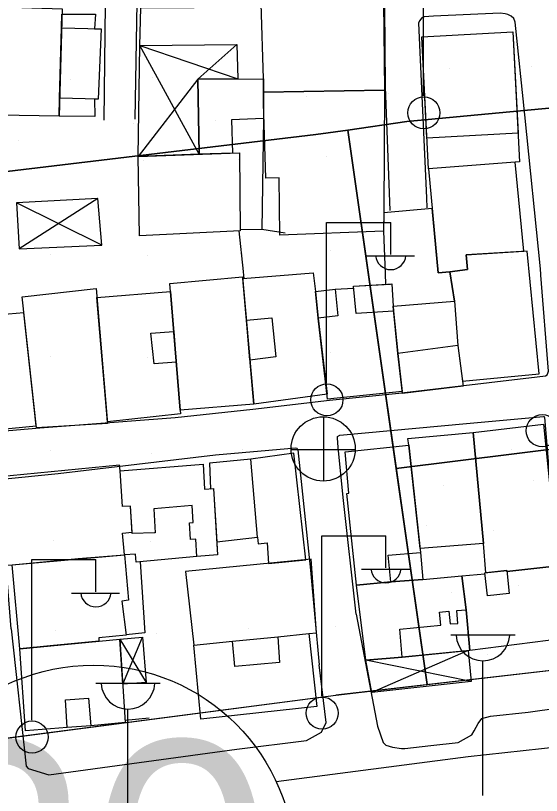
# Model space of a CAD drawing. Extents: x 417997 to 421451, y 4451742 to 4455216.
# Drawn here: x 419555.8 to 419613.1, y 4453681.5 to 4453766.5 of the extents above; entities that cross this region are included whole.
import ezdxf

# ---------------------------------------------------------------- set-up
doc = ezdxf.new("R2010")
doc.units = 0
for name, color, linetype in [('ADAKENARI', 7, 'Continuous'), ('B_Mesken', 7, 'Continuous'), ('B_Sundurma', 7, 'Continuous'), ('B_Teras', 7, 'Continuous'), ('Default', 7, 'Continuous'), ('KALDIRIM', 7, 'Continuous'), ('KD_DAIRE', 7, 'Continuous'), ('KD_YGEN', 7, 'Continuous'), ('PL_AYA_PARK_DINLENME', 7, 'Continuous'), ('PL_SAY_DINI_TESIS', 7, 'Continuous'), ('PL_SAY_KULTUR_TESIS', 7, 'Continuous'), ('S_Cad_Sok_Lambasi', 7, 'Continuous'), ('S_Elektrik_Diregi', 7, 'Continuous'), ('S_Rogar_Kapagi', 7, 'Continuous'), ('Sinir_Duvar_tek_tarafa_ait', 7, 'Continuous'), ('Sinir_Tel_bir_taraf', 7, 'Continuous'), ('TR_DINITESIS', 7, 'Continuous'), ('TR_ORTAEGITIM', 7, 'Continuous'), ('TR_PARKALANI', 7, 'Continuous'), ('Yol_Sose', 7, 'Continuous')]:
    doc.layers.add(name, color=color, linetype=linetype)

# ---------------------------------------------------------------- blocks, each defined once
blk = doc.blocks.new('POINT_DISPLAY')
at = {"layer": 'Default'}
blk.add_line((0, 0), (0, 0), dxfattribs=at)

msp = doc.modelspace()

# ---------------------------------------------------------------- linework, layer by layer
at = {"layer": 'ADAKENARI'}
for p, q in [((419660.055, 4453760.731), (419598.459, 4453754.956)), ((419660.055, 4453760.731), (419598.459, 4453754.956)), ((419588.559, 4453753.544), (419598.459, 4453754.956)), ((419588.559, 4453753.544), (419598.459, 4453754.956)), ((419509.889, 4453744.152), (419588.559, 4453753.544)), ((419509.889, 4453744.152), (419588.559, 4453753.544)), ((419592.024, 4453754.038), (419600.675, 4453693.584)), ((419592.024, 4453754.038), (419600.675, 4453693.584)), ((419655.515, 4453724.361), (419597.305, 4453717.131)), ((419655.515, 4453724.361), (419597.305, 4453717.131)), ((419638.849, 4453697.985), (419590.737, 4453692.439)), ((419638.849, 4453697.985), (419590.737, 4453692.439)), ((419512.037, 4453682.179), (419590.737, 4453692.439)), ((419512.037, 4453682.179), (419590.737, 4453692.439))]:
    msp.add_line(p, q, dxfattribs=at)
at = {"layer": 'B_Mesken'}
for points in [[(419582.847, 4453759.628), (419582.579, 4453767.848), (419595.925, 4453767.927), (419596.047, 4453758.387), (419582.826, 4453758.174)], [(419553.957, 4453755.648), (419554.275, 4453767.461), (419560.877, 4453767.264), (419560.544, 4453755.564)], [(419560.86, 4453766.671), (419564.53, 4453766.655), (419564.419, 4453765.085), (419565.151, 4453765.065), (419564.8, 4453757.394), (419564.391, 4453757.404), (419564.43, 4453755.525), (419560.544, 4453755.564), (419560.599, 4453757.502), (419560.818, 4453765.183)], [(419600.829, 4453749.825), (419600.093, 4453764.192), (419610.043, 4453764.731), (419610.757, 4453750.587)], [(419579.46, 4453751.532), (419575.831, 4453751.393), (419575.67, 4453759.588), (419582.847, 4453759.628), (419582.826, 4453758.187), (419582.837, 4453755.3), (419579.335, 4453755.141)], [(419582.831, 4453756.982), (419582.826, 4453758.174), (419596.047, 4453758.387), (419595.953, 4453745.197), (419595.938, 4453743.011), (419584.625, 4453742.579), (419584.541, 4453748.811), (419583.088, 4453748.808)], [(419569.299, 4453742.518), (419569.162, 4453751.139), (419580.217, 4453751.561), (419580.299, 4453743.047)], [(419611.221, 4453740.822), (419610.291, 4453750.551), (419600.829, 4453749.825), (419601.886, 4453738.478), (419603.142, 4453738.568), (419605.098, 4453738.819), (419604.92, 4453740.428)], [(419601.235, 4453745.469), (419595.951, 4453745.014), (419595.938, 4453743.011), (419596.119, 4453738.415), (419596.147, 4453737.216), (419596.815, 4453737.265), (419596.971, 4453734.843), (419603.661, 4453735.393), (419603.142, 4453738.568), (419601.886, 4453738.478)], [(419603.142, 4453738.568), (419603.661, 4453735.393), (419604.015, 4453730.569), (419604.534, 4453726.665), (419612.915, 4453727.453), (419611.601, 4453740.846), (419604.92, 4453740.428), (419605.098, 4453738.819)], [(419581.791, 4453724.158), (419580.567, 4453737.854), (419588.248, 4453738.455), (419588.508, 4453736.444), (419588.808, 4453733.527), (419589.762, 4453725.261)], [(419573.758, 4453723.505), (419572.624, 4453737.308), (419580.551, 4453738.033), (419581.791, 4453724.158)], [(419589.826, 4453724.711), (419588.808, 4453733.527), (419588.508, 4453736.444), (419590.65, 4453736.685), (419592.668, 4453736.817), (419592.649, 4453737.015), (419596.366, 4453737.229), (419596.815, 4453737.265), (419596.971, 4453734.843), (419597.025, 4453734.309), (419597.496, 4453729.673), (419597.972, 4453725.551)], [(419558.073, 4453721.56), (419556.522, 4453735.873), (419564.584, 4453736.781), (419565.839, 4453722.049)], [(419565.824, 4453722.227), (419564.668, 4453735.788), (419572.696, 4453736.427), (419573.758, 4453723.505), (419573.774, 4453723.107)], [(419604.015, 4453730.569), (419604.609, 4453726.107), (419597.997, 4453725.337), (419597.496, 4453729.673), (419596.971, 4453734.843), (419603.661, 4453735.393)], [(419556.713, 4453734.114), (419548.287, 4453733.397), (419548.595, 4453729.349), (419548.913, 4453724.833), (419549.35, 4453724.885), (419549.731, 4453721.347), (419549.782, 4453720.993), (419558.046, 4453721.808)], [(419605.704, 4453721.065), (419613.365, 4453721.964), (419614.935, 4453706.57), (419614.589, 4453706.515), (419609.37, 4453705.911), (419609.357, 4453706.039), (419607.084, 4453705.779), (419606.835, 4453708.972)], [(419599.906, 4453708.421), (419598.676, 4453719.683), (419598.586, 4453720.422), (419605.704, 4453721.065), (419606.835, 4453708.972)], [(419598.676, 4453719.683), (419599.952, 4453708.001), (419600.215, 4453705.038), (419596.728, 4453704.796), (419592.968, 4453704.442), (419591.929, 4453714.432), (419592.158, 4453714.451), (419591.753, 4453718.971)], [(419586.134, 4453718.834), (419581.448, 4453718.145), (419576.932, 4453717.731), (419577.056, 4453714.943), (419577.366, 4453714.97), (419577.741, 4453709.136), (419582.199, 4453709.648), (419582.248, 4453708.94), (419583.232, 4453709.041), (419583.39, 4453706.801), (419587.452, 4453707.195)], [(419553.698, 4453716.193), (419554.302, 4453706.562), (419555.42, 4453706.637), (419567.667, 4453707.742), (419567.468, 4453710.113), (419568.514, 4453710.192), (419568.323, 4453713.043), (419567.446, 4453713.018), (419567.215, 4453716.877), (419567.138, 4453717.503)], [(419575.574, 4453707.551), (419568.963, 4453706.931), (419568.867, 4453707.825), (419567.667, 4453707.742), (419567.468, 4453710.113), (419568.514, 4453710.192), (419568.323, 4453713.043), (419567.446, 4453713.018), (419567.215, 4453716.877), (419576.275, 4453717.6), (419576.407, 4453714.887), (419577.366, 4453714.97), (419577.444, 4453713.761), (419577.627, 4453710.914), (419577.831, 4453707.746)], [(419556.253, 4453697.503), (419555.42, 4453706.637), (419562.64, 4453707.332), (419567.667, 4453707.742), (419568.127, 4453702.81), (419567.389, 4453702.692), (419567.869, 4453698.975), (419564.877, 4453698.672), (419564.895, 4453698.319), (419559.569, 4453697.816)], [(419574.328, 4453705.921), (419575.248, 4453697.905), (419579.458, 4453698.321), (419584.408, 4453698.81), (419587.777, 4453699.142), (419588.598, 4453699.218), (419588.034, 4453707.252)], [(419614.589, 4453706.515), (419615.59, 4453698.605), (419605.333, 4453697.318), (419604.928, 4453701.733), (419604.471, 4453705.442), (419606.968, 4453705.667), (419606.957, 4453705.765), (419609.357, 4453706.039), (419609.37, 4453705.911)], [(419605.333, 4453697.318), (419597.97, 4453696.575), (419593.998, 4453696.242), (419592.968, 4453704.442), (419596.728, 4453704.796), (419600.215, 4453705.038), (419604.471, 4453705.442), (419604.928, 4453701.733)], [(419587.777, 4453699.142), (419588.648, 4453691.204), (419575.997, 4453689.829), (419575.248, 4453697.905), (419579.458, 4453698.321), (419584.408, 4453698.81)], [(419561.428, 4453688.917), (419556.889, 4453688.565), (419556.253, 4453697.503), (419567.165, 4453698.534), (419567.749, 4453689.458), (419563.99, 4453689.111)]]:
    msp.add_lwpolyline(points, close=True, dxfattribs=at)
at = {"layer": 'B_Sundurma'}
for p, q in [((419575.831, 4453751.393), (419569.368, 4453763.253)), ((419569.368, 4453763.253), (419580.042, 4453759.613)), ((419575.67, 4453759.588), (419579.94, 4453763.348)), ((419575.67, 4453759.588), (419569.162, 4453751.139)), ((419565.204, 4453741.499), (419555.887, 4453746.089)), ((419564.783, 4453746.573), (419556.188, 4453741.095)), ((419567.165, 4453698.534), (419570.045, 4453693.802)), ((419567.481, 4453693.625), (419569.649, 4453698.743)), ((419605.167, 4453697.302), (419594.656, 4453692.72)), ((419605.495, 4453693.922), (419593.998, 4453696.242))]:
    msp.add_line(p, q, dxfattribs=at)
for points in [[(419579.94, 4453763.348), (419580.042, 4453759.613), (419575.67, 4453759.588), (419575.831, 4453751.393), (419569.162, 4453751.139), (419569.368, 4453763.253)], [(419565.204, 4453741.499), (419564.783, 4453746.573), (419555.887, 4453746.089), (419556.188, 4453741.095)], [(419567.481, 4453693.625), (419567.165, 4453698.534), (419569.649, 4453698.743), (419570.045, 4453693.802)], [(419605.167, 4453697.302), (419605.495, 4453693.922), (419594.656, 4453692.72), (419593.998, 4453696.242), (419597.97, 4453696.575)]]:
    msp.add_lwpolyline(points, close=True, dxfattribs=at)
at = {"layer": 'B_Teras'}
for points in [[(419560.599, 4453757.502), (419560.818, 4453765.183), (419565.151, 4453765.065), (419564.8, 4453757.394)], [(419610.599, 4453753.71), (419600.658, 4453753.157), (419600.093, 4453764.192), (419610.043, 4453764.731)], [(419592.93, 4453734.052), (419592.649, 4453737.015), (419596.67, 4453737.246), (419596.815, 4453737.265), (419596.971, 4453734.843), (419597.025, 4453734.309)], [(419588.808, 4453733.527), (419588.508, 4453736.444), (419590.65, 4453736.685), (419590.952, 4453733.783)], [(419597.496, 4453729.673), (419596.971, 4453734.843), (419603.661, 4453735.393), (419604.015, 4453730.569)], [(419584.18, 4453729.334), (419581.362, 4453728.956), (419580.974, 4453733.299), (419583.744, 4453733.585)], [(419573.328, 4453728.736), (419570.902, 4453728.552), (419570.561, 4453731.914), (419573.053, 4453732.085)], [(419576.932, 4453717.731), (419577.056, 4453714.943), (419577.366, 4453714.97), (419577.741, 4453709.136), (419582.199, 4453709.648), (419581.448, 4453718.145)], [(419570.952, 4453710.137), (419568.525, 4453710.042), (419568.323, 4453713.043), (419567.446, 4453713.018), (419567.215, 4453716.877), (419576.275, 4453717.6), (419576.407, 4453714.887), (419577.366, 4453714.97), (419577.831, 4453707.746), (419575.574, 4453707.551), (419575.453, 4453709.449), (419574.879, 4453709.396), (419574.754, 4453711.23), (419575.179, 4453711.253), (419575.074, 4453713.109), (419570.867, 4453712.75), (419571.034, 4453710.144)], [(419596.728, 4453704.796), (419596.441, 4453707.682), (419599.952, 4453708.001), (419600.215, 4453705.038)], [(419607.256, 4453703.276), (419606.957, 4453705.765), (419609.357, 4453706.039), (419609.625, 4453703.507)], [(419597.97, 4453696.575), (419597.692, 4453699.644), (419602.19, 4453700.061), (419602.042, 4453701.481), (419603.03, 4453701.584), (419603.209, 4453700.216), (419604.042, 4453700.258), (419603.91, 4453701.65), (419604.928, 4453701.733), (419605.333, 4453697.318)], [(419579.706, 4453695.571), (419579.458, 4453698.321), (419584.408, 4453698.81), (419584.578, 4453696.007)], [(419561.428, 4453688.917), (419561.236, 4453691.922), (419563.77, 4453692.096), (419563.99, 4453689.111)]]:
    msp.add_lwpolyline(points, close=True, dxfattribs=at)
at = {"layer": 'KALDIRIM'}
for p, q in [((419605.162, 4453685.747), (419654.937, 4453691.272)), ((419605.162, 4453685.747), (419654.937, 4453691.272)), ((419584.228, 4453683.018), (419605.162, 4453685.747)), ((419584.228, 4453683.018), (419605.162, 4453685.747))]:
    msp.add_line(p, q, dxfattribs=at)
at = {"layer": 'KD_DAIRE'}
msp.add_circle((419564.291, 4453673.716), 22, dxfattribs=at)
msp.add_circle((419564.291, 4453673.716), 22, dxfattribs=at)
at = {"layer": 'PL_AYA_PARK_DINLENME'}
for points in [[(419792.89, 4453770.884), (419792.874, 4453792.018), (419685.875, 4453779.839), (419662.103, 4453777.133), (419664.72, 4453798.095), (419670.708, 4453846.065), (419652.246, 4453846.31), (419634.561, 4453846.315), (419623.035, 4453782.838), (419506.347, 4453768.907), (419507.841, 4453758.465), (419367.013, 4453736.099), (419337.018, 4453731.335), (419340.046, 4453710.553), (419510.816, 4453737.674), (419509.889, 4453744.152), (419588.559, 4453753.544), (419592.024, 4453754.038), (419598.459, 4453754.956), (419660.055, 4453760.731), (419659.426, 4453755.693), (419792.89, 4453770.884)], [(419792.89, 4453770.884), (419792.874, 4453792.018), (419685.875, 4453779.839), (419662.103, 4453777.133), (419664.72, 4453798.095), (419670.708, 4453846.065), (419652.246, 4453846.31), (419634.561, 4453846.315), (419623.035, 4453782.838), (419506.347, 4453768.907), (419507.841, 4453758.465), (419367.013, 4453736.099), (419337.018, 4453731.335), (419340.046, 4453710.553), (419510.816, 4453737.674), (419509.889, 4453744.152), (419588.559, 4453753.544), (419592.024, 4453754.038), (419598.459, 4453754.956), (419660.055, 4453760.731), (419659.426, 4453755.693), (419792.89, 4453770.884)], [(419597.305, 4453717.131), (419600.675, 4453693.584), (419638.849, 4453697.985), (419652.427, 4453699.634), (419655.515, 4453724.361), (419597.305, 4453717.131)], [(419597.305, 4453717.131), (419600.675, 4453693.584), (419638.849, 4453697.985), (419652.427, 4453699.634), (419655.515, 4453724.361), (419597.305, 4453717.131)]]:
    msp.add_lwpolyline(points, dxfattribs=at)
at = {"layer": 'PL_SAY_DINI_TESIS'}
msp.add_lwpolyline([(419592.024, 4453754.038), (419588.559, 4453753.544), (419509.889, 4453744.152), (419510.816, 4453737.674), (419518.634, 4453683.039), (419590.737, 4453692.439), (419600.675, 4453693.584), (419597.305, 4453717.131), (419592.024, 4453754.038)], dxfattribs=at)
msp.add_lwpolyline([(419592.024, 4453754.038), (419588.559, 4453753.544), (419509.889, 4453744.152), (419510.816, 4453737.674), (419518.634, 4453683.039), (419590.737, 4453692.439), (419600.675, 4453693.584), (419597.305, 4453717.131), (419592.024, 4453754.038)], dxfattribs=at)
at = {"layer": 'PL_SAY_KULTUR_TESIS'}
msp.add_lwpolyline([(419655.515, 4453724.361), (419659.426, 4453755.693), (419660.055, 4453760.731), (419598.459, 4453754.956), (419592.024, 4453754.038), (419597.305, 4453717.131), (419655.515, 4453724.361)], dxfattribs=at)
msp.add_lwpolyline([(419655.515, 4453724.361), (419659.426, 4453755.693), (419660.055, 4453760.731), (419598.459, 4453754.956), (419592.024, 4453754.038), (419597.305, 4453717.131), (419655.515, 4453724.361)], dxfattribs=at)
at = {"layer": 'S_Cad_Sok_Lambasi'}
for p, q in [((419603.267, 4453699.012), (419610.267, 4453699.012)), ((419606.767, 4453681.512), (419606.767, 4453696.188)), ((419564.558, 4453693.754), (419571.558, 4453693.754)), ((419568.058, 4453676.254), (419568.058, 4453690.93))]:
    msp.add_line(p, q, dxfattribs=at)
for centre in [(419606.767, 4453699.117), (419568.058, 4453693.858)]:
    msp.add_arc(centre, 2.929, 183.298, 356.90719, dxfattribs=at)
at = {"layer": 'S_Elektrik_Diregi'}
for p, q in [((419600.283, 4453757.75), (419600.283, 4453775.25)), ((419589.717, 4453726.467), (419589.717, 4453743.967)), ((419589.717, 4453743.967), (419596.717, 4453743.967)), ((419596.717, 4453740.467), (419596.717, 4453743.967)), ((419594.057, 4453740.327), (419599.307, 4453740.327)), ((419589.194, 4453692.32), (419589.194, 4453709.82)), ((419589.194, 4453709.82), (419596.194, 4453709.82)), ((419596.194, 4453706.32), (419596.194, 4453709.82)), ((419557.559, 4453689.71), (419557.559, 4453707.21)), ((419557.559, 4453707.21), (419564.559, 4453707.21)), ((419564.559, 4453703.71), (419564.559, 4453707.21)), ((419593.534, 4453706.18), (419598.784, 4453706.18)), ((419561.899, 4453703.57), (419567.149, 4453703.57))]:
    msp.add_line(p, q, dxfattribs=at)
for centre in [(419600.319, 4453755.915), (419589.753, 4453724.631), (419613.237, 4453721.263), (419589.23, 4453690.485), (419557.595, 4453687.874)]:
    msp.add_circle(centre, 1.75, dxfattribs=at)
for centre in [(419596.718, 4453740.48), (419596.195, 4453706.333), (419564.56, 4453703.723)]:
    msp.add_arc(centre, 1.658, 184.83843, 355.14641, dxfattribs=at)
at = {"layer": 'S_Rogar_Kapagi'}
for p, q in [((419589.4, 4453715.749), (419589.4, 4453722.75)), ((419585.83, 4453719.214), (419592.83, 4453719.214))]:
    msp.add_line(p, q, dxfattribs=at)
msp.add_circle((419589.347, 4453719.278), 3.5, dxfattribs=at)
at = {"layer": 'Sinir_Duvar_tek_tarafa_ait'}
for points in [[(419569.368, 4453763.253), (419569.459, 4453767.369), (419581.077, 4453767.423)], [(419582.837, 4453755.3), (419582.639, 4453743.193), (419580.298, 4453743.164)], [(419580.162, 4453743.041), (419580.605, 4453738.624)], [(419585.183, 4453742.784), (419582.639, 4453743.193)], [(419580.605, 4453738.624), (419580.609, 4453738.58)], [(419580.609, 4453738.58), (419580.681, 4453737.863)], [(419569.371, 4453706.969), (419569.91, 4453699.24), (419567.863, 4453699.017)]]:
    msp.add_lwpolyline(points, dxfattribs=at)
at = {"layer": 'Sinir_Tel_bir_taraf'}
msp.add_lwpolyline([(419567.734, 4453689.7), (419570.355, 4453689.972)], dxfattribs=at)
at = {"layer": 'Yol_Sose'}
for points in [[(419565.451, 4453755.099), (419565.591, 4453767.764), (419565.506, 4453768.014), (419565.274, 4453768.151), (419549.701, 4453767.64), (419538.881, 4453767.399), (419538.678, 4453767.366), (419538.561, 4453767.285), (419539.561, 4453755.137), (419540.268, 4453741.675)], [(419595.6, 4453768.219), (419592.66, 4453768.289), (419574.071, 4453768.111), (419569.111, 4453767.948), (419569.012, 4453767.921), (419568.821, 4453755.219)], [(419596.641, 4453745.251), (419596.158, 4453758.744), (419596.055, 4453767.46), (419596.095, 4453767.805), (419596.043, 4453768.032), (419595.959, 4453768.122), (419595.752, 4453768.214), (419595.6, 4453768.219)], [(419613.084, 4453738.234), (419613.081, 4453738.281), (419613.031, 4453738.901), (419611.351, 4453755.703), (419610.285, 4453765.789), (419610.127, 4453766.177), (419609.855, 4453766.435), (419609.496, 4453766.637), (419609.183, 4453766.71), (419608.634, 4453766.781), (419601.368, 4453766.443), (419600.352, 4453766.376), (419600.174, 4453766.32), (419600.094, 4453766.271), (419599.855, 4453765.949), (419599.746, 4453765.693), (419600.605, 4453746.651), (419600.664, 4453745.571)], [(419612.681, 4453727.13), (419613.578, 4453727.255), (419613.773, 4453727.365), (419613.841, 4453727.527), (419613.914, 4453727.764), (419613.084, 4453738.234)], [(419512.355, 4453735.112), (419512.61, 4453734.313), (419513.014, 4453733.604), (419513.28, 4453733.18), (419513.439, 4453732.861), (419513.701, 4453732.336), (419513.969, 4453731.702), (419514.271, 4453730.853), (419515.163, 4453726.731), (419516.386, 4453718.64), (419516.568, 4453717.296), (419516.633, 4453717.126), (419516.776, 4453717.019), (419516.785, 4453717.019), (419529.648, 4453718.921), (419543.167, 4453720.283), (419558.443, 4453721.567), (419573.219, 4453722.715), (419581.673, 4453723.61), (419590.046, 4453724.58), (419597.602, 4453725.35), (419612.681, 4453727.13)], [(419591.163, 4453720.783), (419604.96, 4453722.06), (419613.372, 4453722.83), (419613.429, 4453722.807), (419613.454, 4453722.778), (419613.491, 4453722.716), (419614.421, 4453711.446), (419615.709, 4453703.297)], [(419592.941, 4453701.285), (419591.518, 4453713.989), (419590.983, 4453719.481), (419590.892, 4453720.447), (419590.924, 4453720.632), (419591.163, 4453720.783)], [(419560.457, 4453716.617), (419577.585, 4453718.631), (419586.33, 4453719.389), (419586.475, 4453719.369), (419586.523, 4453719.338), (419586.592, 4453719.172), (419587.944, 4453706.046), (419588.905, 4453695.727)], [(419555.318, 4453699.679), (419553.998, 4453715.508), (419553.998, 4453715.691), (419554.033, 4453715.794), (419554.163, 4453715.94), (419554.293, 4453715.976), (419560.457, 4453716.617)], [(419592.941, 4453701.285), (419595.284, 4453689.048), (419595.874, 4453687.295), (419596.173, 4453686.992), (419596.912, 4453686.768), (419597.899, 4453686.624), (419598.256, 4453686.621), (419601.085, 4453686.956), (419604.052, 4453687.263), (419605.541, 4453688.127), (419605.819, 4453688.535), (419606.237, 4453689.352), (419606.653, 4453689.896), (419607.588, 4453690.135), (419611.681, 4453690.597), (419615.06, 4453691.065), (419616.849, 4453691.599), (419617.183, 4453692.28), (419617.082, 4453693.265), (419615.683, 4453703.467)], [(419555.318, 4453699.679), (419556.952, 4453684.686), (419557.169, 4453684.438), (419559.413, 4453683.766), (419559.441, 4453683.765), (419579.931, 4453686.569), (419587.511, 4453687.499), (419589.164, 4453688.416), (419589.666, 4453689.451), (419588.905, 4453695.727)]]:
    msp.add_lwpolyline(points, dxfattribs=at)

# ---------------------------------------------------------------- block references
at = {"layer": 'TR_DINITESIS', "xscale": 0.1, "yscale": 0.10000000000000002}
for p in [(419580.1, 4453750.875), (419580.1, 4453750.875), (419589.668, 4453751.197), (419589.668, 4453751.197), (419569.769, 4453750.685), (419569.769, 4453750.685), (419590.13, 4453740.912), (419590.13, 4453740.912), (419559.59, 4453740.428), (419559.59, 4453740.428), (419570.231, 4453740.4), (419570.231, 4453740.4), (419580.563, 4453740.59), (419580.563, 4453740.59), (419590.13, 4453729.823), (419590.13, 4453729.823), (419559.59, 4453729.339), (419559.59, 4453729.339), (419570.231, 4453729.216), (419570.231, 4453729.216), (419580.563, 4453729.5), (419580.563, 4453729.5), (419590.13, 4453719.587), (419590.13, 4453719.587), (419559.59, 4453719.102), (419559.59, 4453719.102), (419570.61, 4453718.79), (419570.61, 4453718.79), (419580.563, 4453719.264), (419580.563, 4453719.264), (419559.913, 4453709.334), (419559.913, 4453709.334), (419580.885, 4453709.496), (419580.885, 4453709.496), (419590.453, 4453709.818), (419590.453, 4453709.818), (419570.554, 4453709.211), (419570.554, 4453709.211), (419590.729, 4453699.975), (419590.729, 4453699.975), (419560.189, 4453699.491), (419560.189, 4453699.491), (419571.209, 4453699.179), (419571.209, 4453699.179), (419581.161, 4453699.653), (419581.161, 4453699.653), (419560.511, 4453689.723), (419560.511, 4453689.723)]:
    msp.add_blockref('POINT_DISPLAY', p, dxfattribs=at)
at = {"layer": 'TR_ORTAEGITIM', "xscale": 0.1, "yscale": 0.10000000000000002}
for p in [(419609.909, 4453740.161), (419609.909, 4453740.161), (419609.909, 4453719.188), (419609.909, 4453719.188)]:
    msp.add_blockref('POINT_DISPLAY', p, dxfattribs=at)
at = {"layer": 'TR_PARKALANI', "xscale": 0.1, "yscale": 0.10000000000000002}
for p in [(419603.089, 4453760.716), (419603.089, 4453760.716), (419612.071, 4453761.015), (419612.071, 4453761.015), (419561.77, 4453759.518), (419561.77, 4453759.518), (419570.753, 4453759.817), (419570.753, 4453759.817), (419587.519, 4453757.721), (419587.519, 4453757.721), (419596.502, 4453758.021), (419596.502, 4453758.021), (419568.657, 4453754.727), (419568.657, 4453754.727), (419577.639, 4453755.027), (419577.639, 4453755.027), (419556.082, 4453752.931), (419556.082, 4453752.931), (419602.431, 4453715.286), (419602.431, 4453715.286), (419612.311, 4453715.884), (419612.311, 4453715.884), (419600.635, 4453710.944), (419600.635, 4453710.944), (419607.97, 4453710.345), (419607.97, 4453710.345), (419610.665, 4453704.357), (419610.665, 4453704.357), (419603.329, 4453703.609), (419603.329, 4453703.609), (419610.066, 4453697.471), (419610.066, 4453697.471), (419607.222, 4453696.872), (419607.222, 4453696.872)]:
    msp.add_blockref('POINT_DISPLAY', p, dxfattribs=at)

# ---------------------------------------------------------------- texts
at = {"layer": 'KD_YGEN'}
msp.add_text('30', height=27, dxfattribs=at).set_placement((419543.772, 4453660.439))
msp.add_text('30', height=27, dxfattribs=at).set_placement((419543.772, 4453660.439))

doc.saveas('drawing.dxf')
